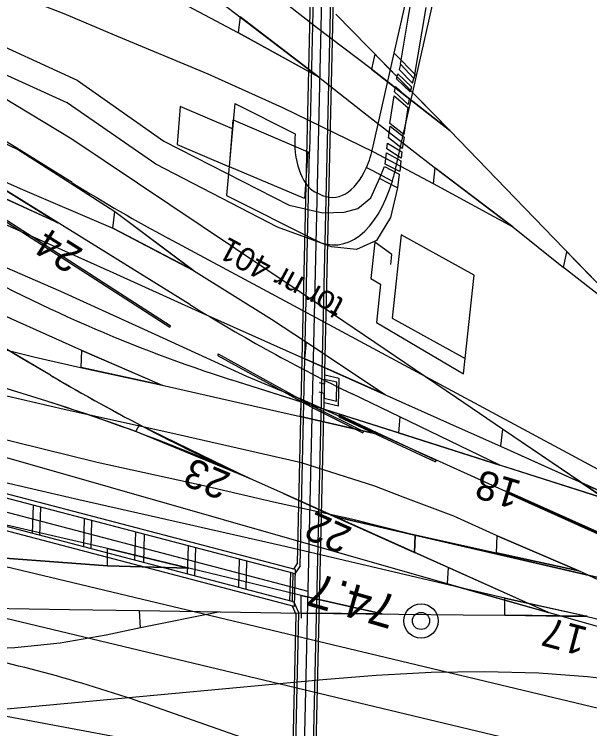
# Model space of a CAD drawing. Extents: x 6541740 to 6566395, y 5525066 to 5530361.
# Drawn here: x 6554070.99 to 6554100.59, y 5525320.76 to 5525357.52 of the extents above; entities that cross this region are included whole.
import ezdxf

# ---------------------------------------------------------------- set-up
doc = ezdxf.new("R2010")
doc.units = 0
for name, color, linetype in [('Domyślna', 7, 'Continuous'), ('ps_wymiarowanie', 7, 'Continuous'), ('TOR_PRZEK_P-komponent', 7, 'Continuous'), ('TOR_PS_OPIS_O-opisy odwodnienia', 7, 'Continuous'), ('TOR_PS_OPIS_T-symbole geometrii', 7, 'Continuous'), ('TOR_PS_OPIS_T-ukresy', 7, 'Continuous'), ('TOR_PS_T-rowy otwarte nieumocnione', 7, 'Continuous'), ('TOR_PS_T-wypelnienia', 7, 'Continuous'), ('TOR_RAMKI-ramka+tabelka 1', 7, 'Continuous'), ('TOR_W-warstwa dodatkowa 2', 7, 'Continuous')]:
    doc.layers.add(name, color=color, linetype=linetype)

# ---------------------------------------------------------------- blocks, each defined once
blk = doc.blocks.new('4010_1')
at = {"layer": 'Domyślna'}
for radius in [0.75, 0.375]:
    blk.add_circle((0, 0), radius, dxfattribs=at)
blk = doc.blocks.new('PR_2')
at = {"layer": 'Domyślna'}
blk.add_line((-0.5, 0), (0.5, 0), dxfattribs=at)

msp = doc.modelspace()

# ---------------------------------------------------------------- linework, layer by layer
at = {"layer": 'ps_wymiarowanie'}
for p, q in [((6554079.527, 5525352.776), (6554079.378, 5525350.82)), ((6554082.209, 5525351.629), (6554079.527, 5525352.776)), ((6554082.209, 5525351.629), (6554082.244, 5525352.097)), ((6554082.244, 5525352.097), (6554086.097, 5525350.449)), ((6554082.061, 5525349.679), (6554082.209, 5525351.629)), ((6554079.378, 5525350.82), (6554082.061, 5525349.679)), ((6554086.097, 5525350.449), (6554085.918, 5525348.039)), ((6554085.918, 5525348.039), (6554082.061, 5525349.679)), ((6554090.889, 5525346.172), (6554090.427, 5525341.893)), ((6554094.646, 5525344.094), (6554090.889, 5525346.172)), ((6554094.182, 5525339.818), (6554094.646, 5525344.094)), ((6554090.427, 5525341.893), (6554094.182, 5525339.818))]:
    msp.add_line(p, q, dxfattribs=at)
at = {"layer": 'TOR_PRZEK_P-komponent'}
for p, q in [((6554080.022, 5525342.589), (6554043.683, 5525365.136)), ((6554073.964, 5525348.858), (6554063.333, 5525355.454)), ((6554072.859, 5525338.95), (6554046.295, 5525354.582)), ((6554078.313, 5525343.65), (6554068.16, 5525349.949)), ((6554068.16, 5525349.949), (6554073.236, 5525346.799)), ((6554073.236, 5525346.799), (6554068.076, 5525349.134)), ((6554093.265, 5525328.222), (6554024.301, 5525347.915)), ((6554071.389, 5525339.815), (6554061.199, 5525345.811)), ((6554085.149, 5525342.636), (6554078.922, 5525345.987)), ((6554125.968, 5525315.832), (6554006.018, 5525344.541)), ((6554157.548, 5525308.274), (6554006.018, 5525344.541)), ((6554147.115, 5525310.771), (6554006.018, 5525344.541)), ((6554136.359, 5525313.345), (6554006.018, 5525344.541)), ((6554125.926, 5525315.842), (6554006.018, 5525344.541)), ((6554161.425, 5525307.346), (6554006.018, 5525344.541)), ((6553995.48, 5525344.424), (6554136.017, 5525310.789)), ((6554080.022, 5525342.589), (6554078.313, 5525343.65)), ((6554107.326, 5525330.703), (6554085.149, 5525342.636)), ((6554072.859, 5525338.95), (6554071.389, 5525339.815)), ((6554072.659, 5525337.61), (6554069.156, 5525338.702)), ((6554090.763, 5525335.978), (6554082.155, 5525338.719)), ((6554111.46, 5525329.387), (6554082.155, 5525338.719)), ((6554090.818, 5525336.806), (6554088.377, 5525337.985)), ((6554095.966, 5525334.321), (6554090.818, 5525336.806)), ((6554077.43, 5525336.404), (6554083.102, 5525333.64)), ((6554101.169, 5525332.664), (6554090.763, 5525335.978)), ((6554090.763, 5525335.978), (6554095.966, 5525334.321)), ((6554103.234, 5525332.905), (6554100.328, 5525334.469)), ((6554084.839, 5525332.859), (6554083.102, 5525333.64)), ((6554098.474, 5525326.734), (6554084.839, 5525332.859)), ((6554091.575, 5525329.833), (6554084.839, 5525332.859)), ((6554084.839, 5525332.859), (6554087.451, 5525331.686)), ((6554087.451, 5525331.686), (6554126.391, 5525322.655)), ((6554087.451, 5525331.686), (6554145.831, 5525318.147)), ((6554087.451, 5525331.686), (6554091.619, 5525330.719)), ((6554087.451, 5525331.686), (6554091.575, 5525329.833)), ((6554091.619, 5525330.719), (6554087.451, 5525331.686)), ((6554084.748, 5525318.755), (6554018.993, 5525330.993)), ((6554091.575, 5525329.833), (6554091.619, 5525330.719)), ((6554091.619, 5525330.719), (6554145.831, 5525318.147)), ((6554091.619, 5525330.719), (6554100.816, 5525328.586)), ((6554126.299, 5525322.676), (6554091.619, 5525330.719)), ((6554098.474, 5525326.734), (6554091.575, 5525329.833)), ((6554093.312, 5525329.053), (6554091.575, 5525329.833)), ((6554098.474, 5525326.734), (6554093.312, 5525329.053)), ((6554103.684, 5525325.246), (6554093.265, 5525328.222)), ((6554093.265, 5525328.222), (6554098.474, 5525326.734)), ((6554084.774, 5525319.593), (6554077.717, 5525322.051))]:
    msp.add_line(p, q, dxfattribs=at)
for points in [[(6554073.236, 5525346.799), (6554068.076, 5525349.134), (6554068.16, 5525349.949)], [(6554099.245, 5525344.496), (6554099.411, 5525345.307), (6554103.213, 5525341.389), (6554099.245, 5525344.496)], [(6554095.966, 5525334.321), (6554090.818, 5525336.806), (6554090.763, 5525335.978)], [(6554083.102, 5525333.64), (6554077.236, 5525336.047), (6554077.43, 5525336.404)], [(6554091.619, 5525330.719), (6554091.575, 5525329.833), (6554087.451, 5525331.686), (6554091.619, 5525330.719)], [(6554098.474, 5525326.734), (6554093.312, 5525329.053), (6554093.265, 5525328.222)]]:
    msp.add_lwpolyline(points, dxfattribs=at)
for centre, major_axis, start_param, end_param in [((6554103.355, 5525581.61), (-13.27, 244.668), 2.799377, 2.839813), ((6554092.84, 5525580.218), (13.27, -244.668), 5.971936, 6.092063), ((6554109.413, 5525575.342), (13.27, -244.668), 5.940969, 6.008922), ((6554105.863, 5525619.853), (15.936, -293.827), 5.956581, 6.02573), ((6554105.863, 5525619.853), (-15.936, 293.827), 2.814988, 2.828809), ((6554060.341, 5525047.427), (-15.936, 293.827), 6.02573, 6.095485), ((6554060.341, 5525047.427), (-15.936, 293.827), 6.081059, 6.095485), ((6554105.863, 5525619.853), (-15.936, 293.827), 2.828809, 2.884138), ((6554060.341, 5525047.427), (-15.936, 293.827), 6.02573, 6.081059), ((6554065.123, 5525081.189), (-13.27, 244.668), 6.076793, 6.159934)]:
    msp.add_ellipse(centre, major_axis=major_axis, ratio=0.510219, start_param=start_param, end_param=end_param, dxfattribs=at)
at = {"layer": 'TOR_PS_OPIS_T-symbole geometrii'}
for p, q in [((6554090.539, 5525355.525), (6554092.167, 5525362.748)), ((6554091.685, 5525354.354), (6554093.569, 5525362.713)), ((6554089.46, 5525350.741), (6554090.539, 5525355.525)), ((6554090.616, 5525349.614), (6554091.685, 5525354.354)), ((6554082.345, 5525352.93), (6554081.901, 5525348.195)), ((6554082.345, 5525352.93), (6554085.434, 5525351.379)), ((6554086.447, 5525348.391), (6554086.704, 5525348.262)), ((6554081.901, 5525348.195), (6554086.481, 5525345.894))]:
    msp.add_line(p, q, dxfattribs=at)
for points in [[(6554091.685, 5525354.354), (6554090.539, 5525355.525)], [(6554089.101, 5525349.633), (6554089.383, 5525349.495), (6554090.439, 5525348.934)]]:
    msp.add_lwpolyline(points, dxfattribs=at)
for centre, major_axis, start_param, end_param in [((6554086.67, 5525350.758), (0.133, -2.447), 4.428426, 5.999222), ((6554087.149, 5525352.997), (-0.265, 4.893), 3.926921, 4.205829), ((6554087.149, 5525352.997), (-0.265, 4.893), 2.857629, 3.926921), ((6554087.149, 5525352.997), (-0.398, 7.34), 4.098417, 4.205829), ((6554087.149, 5525352.997), (-0.398, 7.34), 2.857629, 4.098417)]:
    msp.add_ellipse(centre, major_axis=major_axis, ratio=0.510219, start_param=start_param, end_param=end_param, dxfattribs=at)
at = {"layer": 'TOR_PS_OPIS_T-ukresy'}
for points in [[(6554007.768, 5525415.817), (6554013.629, 5525411.219), (6554020.078, 5525406.136), (6554024.432, 5525402.777), (6554030.164, 5525398.309), (6554036.481, 5525393.241), (6554042.34, 5525388.724), (6554048.781, 5525383.756), (6554052.477, 5525380.799), (6554057.6, 5525376.898), (6554062.191, 5525373.21), (6554066.688, 5525369.802), (6554071.004, 5525366.362), (6554074.916, 5525363.356), (6554078.337, 5525360.648), (6554082.666, 5525357.345), (6554086.646, 5525354.297), (6554089.137, 5525352.331), (6554092.594, 5525349.649), (6554096.636, 5525346.582)], [(6554005.478, 5525415.117), (6554009.969, 5525411.739), (6554015.226, 5525407.565), (6554020.189, 5525403.631), (6554024.299, 5525400.428), (6554029.474, 5525396.269), (6554034.44, 5525392.455), (6554039.606, 5525388.337), (6554041.919, 5525386.631), (6554048.198, 5525381.622), (6554053.842, 5525377.25), (6554058.344, 5525373.721), (6554062.96, 5525370.095), (6554067.335, 5525366.615), (6554071.321, 5525363.623), (6554075.244, 5525360.584), (6554078.081, 5525358.978), (6554079.345, 5525358.265), (6554082.495, 5525356.59), (6554086.646, 5525354.297)], [(6554093.395, 5525351.539), (6554089.357, 5525354.714), (6554086.546, 5525356.841), (6554083.41, 5525359.288), (6554076.78, 5525364.515), (6554072.744, 5525367.678), (6554066.495, 5525372.431), (6554060.68, 5525377.041), (6554052.344, 5525383.581), (6554042.766, 5525391.006)], [(6554023.088, 5525381.529), (6554025.774, 5525379.839), (6554031.188, 5525376.425), (6554034.999, 5525374.066), (6554037.973, 5525372.441), (6554042.13, 5525370.684), (6554044.261, 5525369.84), (6554048.384, 5525368.023), (6554050.567, 5525367.13), (6554054.611, 5525365.318), (6554056.807, 5525364.513), (6554060.911, 5525362.675), (6554063.076, 5525361.802), (6554067.222, 5525360.091), (6554069.345, 5525359.184), (6554073.549, 5525357.554), (6554076.135, 5525356.466), (6554080.948, 5525354.458), (6554084.79, 5525352.732), (6554089.474, 5525350.441), (6554092.536, 5525348.816), (6554096.636, 5525346.582), (6554099.245, 5525344.496)], [(6554093.395, 5525351.539), (6554087.537, 5525357.521)], [(6554097.24, 5525347.566), (6554093.395, 5525351.539)], [(6554097.24, 5525347.566), (6554099.275, 5525345.447), (6554103.213, 5525341.389)]]:
    msp.add_lwpolyline(points, dxfattribs=at)
for points in [[(6554086.632, 5525354.308), (6554082.614, 5525357.384), (6554082.505, 5525356.585)], [(6554093.395, 5525351.539), (6554089.541, 5525355.475), (6554089.369, 5525354.704)], [(6554096.636, 5525346.582), (6554092.623, 5525349.627), (6554092.536, 5525348.816)]]:
    msp.add_lwpolyline(points, close=True, dxfattribs=at)
at = {"layer": 'TOR_PS_T-rowy otwarte nieumocnione'}
for p, q in [((6554078.591, 5525338.444), (6554082.742, 5525337.499)), ((6554100.455, 5525326.543), (6554096.225, 5525327.485))]:
    msp.add_line(p, q, dxfattribs=at)
for points in [[(6553994.789, 5525385.406), (6554006.437, 5525380.086), (6554011.388, 5525377.882), (6554024.143, 5525372.017), (6554041.481, 5525364.324), (6554057.888, 5525356.834), (6554063.29, 5525354.375), (6554071.212, 5525350.543), (6554073.626, 5525348.999), (6554076.156, 5525347.37), (6554080.209, 5525344.347)], [(6553994.607, 5525383.35), (6554006.265, 5525377.989), (6554020.346, 5525371.564), (6554023.876, 5525369.917), (6554041.285, 5525362.116), (6554054.9, 5525355.87), (6554057.605, 5525354.66), (6554071.298, 5525348.565), (6554076.059, 5525346.512), (6554080.209, 5525344.347)], [(6553987.858, 5525381.876), (6553992.146, 5525379.974), (6553996.995, 5525377.801), (6554001.253, 5525375.809), (6554006.482, 5525373.545), (6554010.017, 5525371.849), (6554013.695, 5525370.157), (6554018.034, 5525368.197), (6554023.123, 5525365.857), (6554028.226, 5525363.572), (6554032.831, 5525361.535), (6554036.321, 5525359.969), (6554038.782, 5525358.881), (6554045.577, 5525355.708), (6554050.121, 5525353.792), (6554054.801, 5525351.527), (6554060.07, 5525349.165), (6554064.441, 5525347.262), (6554068.386, 5525345.435), (6554073.375, 5525343.276), (6554078.221, 5525341.066), (6554082.94, 5525338.898), (6554085.768, 5525337.711)], [(6553985.973, 5525380.279), (6553991.241, 5525377.928), (6553996.179, 5525375.727), (6554001.421, 5525373.327), (6554006.078, 5525371.254), (6554011.719, 5525368.688), (6554016.572, 5525366.463), (6554021.22, 5525364.348), (6554027.917, 5525361.33), (6554033.278, 5525358.922), (6554038.626, 5525356.448), (6554045.284, 5525353.429), (6554049.912, 5525351.343), (6554054.21, 5525349.428), (6554058.938, 5525347.303), (6554065.22, 5525344.455), (6554069.776, 5525342.331), (6554074.442, 5525340.236), (6554078.591, 5525338.444)], [(6553996.081, 5525380.426), (6554006.058, 5525375.901), (6554023.056, 5525368.207), (6554028.239, 5525365.848), (6554034.53, 5525362.982), (6554041.185, 5525359.942), (6554044.679, 5525358.382), (6554053.188, 5525354.581), (6554057.442, 5525352.554), (6554060.988, 5525351.013), (6554064.616, 5525349.387), (6554070.141, 5525346.872), (6554076.058, 5525344.235), (6554080.482, 5525342.232), (6554085.938, 5525339.799)], [(6553986.218, 5525377.897), (6553987.151, 5525377.483), (6553991.925, 5525375.396), (6553997.126, 5525372.982), (6554000.54, 5525371.425), (6554005.438, 5525369.16), (6554010.232, 5525367.038), (6554015.215, 5525364.767), (6554020.768, 5525362.312), (6554024.397, 5525360.564), (6554027.654, 5525359.234), (6554032.724, 5525356.855), (6554038.32, 5525354.285), (6554045.078, 5525351.242), (6554049.079, 5525349.369), (6554055.849, 5525346.329), (6554060.996, 5525344.027), (6554063.778, 5525342.796), (6554067.914, 5525340.902), (6554072.07, 5525339.882), (6554074.402, 5525339.349), (6554078.591, 5525338.444)], [(6554096.098, 5525336.178), (6554093.747, 5525337.79), (6554087.412, 5525342.073), (6554073.946, 5525351.099), (6554068.211, 5525354.553), (6554065.43, 5525355.945), (6554058.076, 5525359.175), (6554056.223, 5525359.969), (6554049.349, 5525363.108), (6554041.783, 5525366.475), (6554033.969, 5525370.033), (6554026.155, 5525373.592)], [(6554095.837, 5525330.69), (6554093.599, 5525331.694), (6554090.997, 5525332.683), (6554089.543, 5525333.248), (6554085.766, 5525334.434), (6554082.464, 5525335.191), (6554078.994, 5525335.989), (6554073.561, 5525337.184), (6554067.643, 5525338.562), (6554064.254, 5525339.353), (6554060.85, 5525340.07), (6554057.627, 5525341.043), (6554054.115, 5525342.321), (6554040.159, 5525348.389), (6554022.618, 5525356.287), (6554013.864, 5525360.233), (6554005.119, 5525364.28), (6553986.096, 5525372.883)], [(6554075.787, 5525330.031), (6554067.894, 5525331.846), (6554062.408, 5525333.192), (6554057.309, 5525334.559), (6554053.548, 5525335.82), (6554050.366, 5525337.108), (6554045.458, 5525339.265), (6554039.551, 5525341.891), (6554029.584, 5525346.491), (6554021.245, 5525350.231), (6554013.505, 5525353.753), (6554000.187, 5525359.73), (6553983.057, 5525367.451)], [(6554016.158, 5525356.981), (6554021.159, 5525354.733), (6554026.443, 5525352.322), (6554029.913, 5525350.821), (6554037.592, 5525347.222), (6554042.994, 5525344.9), (6554047.735, 5525342.741), (6554051.907, 5525340.981), (6554058.227, 5525338.585), (6554064.5, 5525336.989), (6554069.542, 5525335.891), (6554075.259, 5525334.473), (6554080.663, 5525333.301), (6554084.331, 5525332.441), (6554088.332, 5525331.56), (6554091.392, 5525330.792), (6554095.795, 5525329.806), (6554100.026, 5525328.884)], [(6554080.209, 5525344.347), (6554084.215, 5525341.83), (6554086.031, 5525340.655)], [(6554085.938, 5525339.799), (6554094.183, 5525336.105), (6554096.006, 5525335.307), (6554104.253, 5525331.577), (6554123.035, 5525323.07), (6554131.28, 5525319.338), (6554138.671, 5525316.033), (6554142.794, 5525314.166)], [(6554013.647, 5525338.867), (6554019.9, 5525336.028), (6554020.772, 5525335.636), (6554028.224, 5525332.293), (6554030.964, 5525331.113), (6554033.321, 5525330.174), (6554035.61, 5525329.369), (6554038.108, 5525328.637), (6554040.481, 5525328.099), (6554042.854, 5525327.721), (6554045.045, 5525327.502), (6554047.569, 5525327.365), (6554050.231, 5525327.302), (6554052.624, 5525327.264), (6554055.117, 5525327.222), (6554063.417, 5525327.067), (6554065.516, 5525327.029), (6554073.838, 5525326.899), (6554077.428, 5525326.847), (6554085.751, 5525326.713)], [(6554085.768, 5525337.711), (6554092.505, 5525334.685), (6554105.782, 5525328.676), (6554114.03, 5525324.958), (6554117.365, 5525323.445), (6554125.609, 5525319.723), (6554128.469, 5525318.441), (6554132.608, 5525316.563)], [(6554082.742, 5525337.499), (6554085.722, 5525336.83), (6554089.892, 5525335.859)], [(6554109.913, 5525326.814), (6554105.879, 5525329.54), (6554104.159, 5525330.715), (6554096.098, 5525336.178)], [(6554081.59, 5525326.78), (6554077.483, 5525325.947), (6554075.713, 5525325.572), (6554073.355, 5525325.171), (6554071.018, 5525324.929), (6554068.263, 5525324.802), (6554067.214, 5525324.797), (6554065.906, 5525324.823), (6554064.776, 5525324.857), (6554056.452, 5525325.022), (6554051.96, 5525325.109), (6554049.525, 5525325.166), (6554046.946, 5525325.217), (6554044.377, 5525325.339), (6554041.957, 5525325.583), (6554039.52, 5525326.001), (6554037.079, 5525326.581), (6554034.501, 5525327.353), (6554032.073, 5525328.247), (6554029.812, 5525329.216), (6554022.617, 5525332.489), (6554019.784, 5525333.769), (6554015.054, 5525335.918)], [(6554096.225, 5525327.485), (6554085.056, 5525330.095), (6554079.852, 5525331.292), (6554074.305, 5525332.534), (6554067.792, 5525334.046)], [(6554079.954, 5525329.027), (6554075.792, 5525329.138), (6554067.969, 5525329.729), (6554065.639, 5525330.059), (6554054.624, 5525332.87)], [(6554054.624, 5525332.87), (6554065.639, 5525330.059), (6554067.969, 5525329.729), (6554075.792, 5525329.138), (6554079.954, 5525329.027)], [(6554100.026, 5525328.884), (6554095.837, 5525330.69)], [(6554089.914, 5525326.666), (6554085.743, 5525327.609), (6554082.597, 5525328.391), (6554075.787, 5525330.031)], [(6554116.968, 5525321.137), (6554114.213, 5525322.409), (6554105.969, 5525326.135), (6554104.085, 5525326.992), (6554100.026, 5525328.884)], [(6554116.968, 5525321.137), (6554114.213, 5525322.409), (6554105.969, 5525326.135), (6554104.085, 5525326.992), (6554100.026, 5525328.884)], [(6554085.751, 5525326.713), (6554094.078, 5525326.62), (6554096.231, 5525326.599), (6554100.455, 5525326.543), (6554104.56, 5525325.556), (6554105.922, 5525325.249)], [(6554057.202, 5525320.505), (6554064.186, 5525321.175), (6554071.15, 5525321.831), (6554079.094, 5525322.572), (6554086.871, 5525323.295), (6554089.601, 5525323.511), (6554092.44, 5525323.665), (6554095.179, 5525323.71), (6554097.982, 5525323.631), (6554100.477, 5525323.441), (6554103.102, 5525323.134)]]:
    msp.add_lwpolyline(points, dxfattribs=at)
for points in [[(6554080.225, 5525344.338), (6554076.059, 5525346.512), (6554076.156, 5525347.37)], [(6554090.062, 5525337.952), (6554085.938, 5525339.799), (6554086.031, 5525340.654)], [(6554078.591, 5525338.444), (6554074.425, 5525339.344), (6554074.46, 5525340.229)], [(6554089.892, 5525335.859), (6554085.722, 5525336.83), (6554085.768, 5525337.711)], [(6554100.147, 5525333.434), (6554096.098, 5525336.178), (6554096.006, 5525335.307)], [(6554100.147, 5525333.434), (6554104.159, 5525330.715), (6554104.253, 5525331.577)], [(6554100.026, 5525328.884), (6554095.795, 5525329.806), (6554095.837, 5525330.69)], [(6554079.954, 5525329.027), (6554075.792, 5525329.139), (6554075.787, 5525330.031)], [(6554089.912, 5525326.667), (6554085.751, 5525326.713), (6554085.743, 5525327.609)], [(6554100.455, 5525326.546), (6554096.231, 5525326.599), (6554096.225, 5525327.485)], [(6554081.59, 5525326.78), (6554077.483, 5525325.947), (6554077.428, 5525326.847)]]:
    msp.add_lwpolyline(points, close=True, dxfattribs=at)
at = {"layer": 'TOR_PS_T-wypelnienia'}
for points in [[(6554090.71, 5525348.591), (6554090.35, 5525347.067), (6554089.616, 5525345.881), (6554088.594, 5525345.411), (6554087.317, 5525345.56), (6554084.526, 5525346.576), (6554078.278, 5525349.802), (6554073.711, 5525352.969), (6554062.581, 5525358.023), (6554041.814, 5525367.39), (6554024.348, 5525375.285), (6554006.758, 5525383.102), (6554001.983, 5525385.369), (6554001.994, 5525385.873)], [(6554008.799, 5525383.727), (6554008.799, 5525383.727), (6554024.509, 5525376.663), (6554041.89, 5525368.783), (6554062.703, 5525359.433), (6554074.224, 5525354.126), (6554078.685, 5525350.992), (6554085.124, 5525347.707), (6554086.866, 5525347.3), (6554087.963, 5525347.344), (6554088.657, 5525347.53), (6554089.328, 5525348.073), (6554089.778, 5525349.08)], [(6554092.155, 5525357.865), (6554091.541, 5525354.22), (6554090.85, 5525354.948), (6554091.26, 5525357.315), (6554092.201, 5525362.71)], [(6554090.362, 5525344.649), (6554090.406, 5525345.17), (6554089.542, 5525345.8), (6554089.328, 5525343.932), (6554089.824, 5525343.634), (6554089.616, 5525341.67), (6554094.104, 5525339.029), (6554094.182, 5525339.818)]]:
    msp.add_lwpolyline(points, dxfattribs=at)
for points in [[(6554090.786, 5525354.684), (6554091.478, 5525353.973), (6554091.541, 5525354.22), (6554090.85, 5525354.948)], [(6554090.715, 5525354.463), (6554091.425, 5525353.791), (6554091.363, 5525353.529), (6554090.652, 5525354.206)], [(6554090.604, 5525353.809), (6554091.307, 5525353.158), (6554091.252, 5525352.874), (6554090.548, 5525353.534)], [(6554090.529, 5525353.329), (6554091.242, 5525352.717), (6554091.027, 5525351.339), (6554090.302, 5525351.899)], [(6554090.328, 5525351.768), (6554091.047, 5525351.203), (6554090.952, 5525350.619), (6554090.237, 5525351.17)], [(6554090.198, 5525350.886), (6554090.931, 5525350.438), (6554090.888, 5525350.125), (6554090.156, 5525350.606)], [(6554090.143, 5525350.399), (6554090.883, 5525349.978), (6554090.817, 5525349.424), (6554090.067, 5525349.806)], [(6554090.038, 5525349.685), (6554090.792, 5525349.294), (6554090.71, 5525348.591), (6554089.778, 5525349.08)]]:
    msp.add_lwpolyline(points, close=True, dxfattribs=at)
at = {"layer": 'TOR_W-warstwa dodatkowa 2'}
for p, q in [((6554086.037, 5525350.227), (6554086.336, 5525363.198)), ((6554086.47, 5525362.971), (6554086.181, 5525350.461)), ((6554086.19, 5525311.501), (6554087.338, 5525361.228)), ((6554086.328, 5525311.495), (6554087.475, 5525361.167)), ((6554064.154, 5525350.984), (6554078.997, 5525341.421)), ((6554064.167, 5525351.077), (6554079.009, 5525341.514)), ((6554085.689, 5525329.149), (6554086.181, 5525350.461)), ((6554085.554, 5525329.294), (6554086.037, 5525350.227)), ((6554079.009, 5525341.514), (6554078.997, 5525341.421)), ((6554081.475, 5525339.949), (6554081.485, 5525340.043)), ((6554086.957, 5525338.738), (6554086.951, 5525338.495)), ((6554087.584, 5525338.588), (6554086.957, 5525338.738)), ((6554086.951, 5525338.495), (6554086.688, 5525338.558)), ((6554087.562, 5525337.616), (6554087.584, 5525338.588)), ((6554086.94, 5525338.009), (6554086.677, 5525338.072)), ((6554086.94, 5525338.009), (6554086.935, 5525337.766)), ((6554086.935, 5525337.766), (6554087.562, 5525337.616)), ((6554087.697, 5525336.908), (6554087.689, 5525336.813)), ((6554087.697, 5525336.908), (6554092.675, 5525334.581)), ((6554087.689, 5525336.813), (6554092.667, 5525334.486)), ((6554088.934, 5525336.075), (6554088.925, 5525335.98)), ((6554085.314, 5525328.759), (6554062.634, 5525334.711)), ((6554085.432, 5525328.948), (6554062.641, 5525334.929)), ((6554092.675, 5525334.581), (6554092.667, 5525334.486)), ((6554085.281, 5525327.301), (6554062.592, 5525333.255)), ((6554085.388, 5525327.053), (6554062.585, 5525333.037)), ((6554096.401, 5525332.858), (6554096.408, 5525332.953)), ((6554071.959, 5525332.264), (6554071.917, 5525330.808)), ((6554072.335, 5525332.165), (6554072.293, 5525330.71)), ((6554074.591, 5525331.573), (6554074.549, 5525330.118)), ((6554074.967, 5525331.474), (6554074.925, 5525330.019)), ((6554077.223, 5525330.882), (6554077.181, 5525329.427)), ((6554077.675, 5525330.764), (6554077.632, 5525329.308)), ((6554079.931, 5525330.172), (6554079.888, 5525328.716)), ((6554080.307, 5525330.073), (6554080.264, 5525328.618)), ((6554082.563, 5525329.481), (6554082.52, 5525328.026)), ((6554082.939, 5525329.382), (6554082.896, 5525327.927)), ((6554085.554, 5525329.294), (6554085.351, 5525328.969)), ((6554085.689, 5525329.149), (6554085.427, 5525328.729)), ((6554085.195, 5525328.79), (6554085.152, 5525327.335)), ((6554085.314, 5525328.759), (6554085.281, 5525327.301)), ((6554085.314, 5525328.759), (6554085.427, 5525328.732)), ((6554085.432, 5525328.948), (6554085.388, 5525327.053)), ((6554085.281, 5525327.301), (6554085.394, 5525327.274)), ((6554085.393, 5525327.272), (6554085.393, 5525327.272)), ((6554085.633, 5525326.72), (6554085.393, 5525327.272)), ((6554085.492, 5525326.643), (6554085.305, 5525327.075)), ((6554085.281, 5525317.476), (6554085.492, 5525326.643)), ((6554085.416, 5525317.337), (6554085.633, 5525326.72))]:
    msp.add_line(p, q, dxfattribs=at)
for points in [[(6554085.583, 5525307.639), (6554085.738, 5525311.609), (6554086.92, 5525362.801), (6554087.881, 5525362.259)], [(6554081.475, 5525339.949), (6554086.412, 5525337.234), (6554088.925, 5525335.98)], [(6554081.485, 5525340.043), (6554086.422, 5525337.329), (6554088.934, 5525336.075)], [(6554086.93, 5525337.547), (6554087.67, 5525337.37), (6554087.702, 5525338.779), (6554086.962, 5525338.956)], [(6554086.112, 5525327.816), (6554062.838, 5525333.924), (6554062.914, 5525333.904)], [(6554096.401, 5525332.858), (6554105.093, 5525328.953), (6554115.74, 5525326.395)], [(6554096.408, 5525332.953), (6554105.098, 5525329.05), (6554115.742, 5525326.493)]]:
    msp.add_lwpolyline(points, dxfattribs=at)

# ---------------------------------------------------------------- block references
at = {"layer": 'TOR_PS_OPIS_T-ukresy', "xscale": 0.48963739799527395, "yscale": 0.25024885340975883, "rotation": 91.699535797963}
msp.add_blockref('PR_2', (6554085.751, 5525326.699), dxfattribs=at)
at = {"layer": 'TOR_RAMKI-ramka+tabelka 1', "xscale": 1.1753881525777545, "yscale": 1.1753881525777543, "rotation": -42.46422686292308}
msp.add_blockref('4010_1', (6554091.913, 5525326.309), dxfattribs=at)

# ---------------------------------------------------------------- texts
at = {"layer": 'TOR_PS_OPIS_O-opisy odwodnienia'}
for s, height, rotation, p in [('24', 1.5, 147.7262, (6554074.608, 5525345.384)), ('tor nr 401', 1.2, 151.6323, (6554088.029, 5525342.822)), ('23', 1.5, 157.3376, (6554082.207, 5525333.872)), ('18', 1.5, 163.1976, (6554097.148, 5525333.472)), ('22', 1.5, 155.772, (6554088.447, 5525331.066)), ('17', 1.5, 165.1661, (6554100.564, 5525325.948))]:
    msp.add_text(s, height=height, rotation=rotation, dxfattribs=at).set_placement(p)
at = {"layer": 'TOR_RAMKI-ramka+tabelka 1'}
msp.add_text('74.7', height=1.7465, rotation=163.915, dxfattribs=at).set_placement((6554090.807, 5525327.554))

doc.saveas('drawing.dxf')
